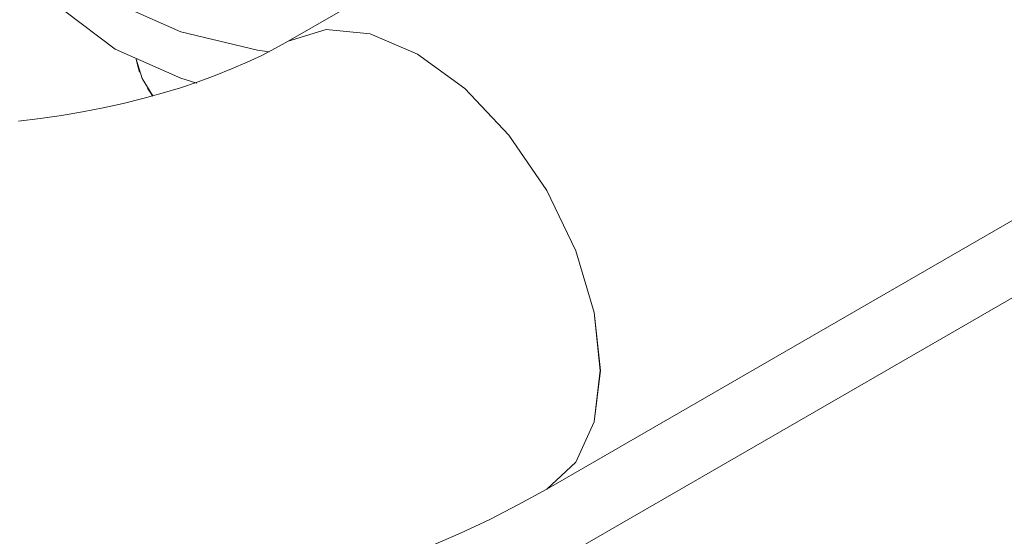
# Model space of a CAD drawing. Header units: metres. Extents: x -54598 to 1827199, y -329446 to -256744.
# Tile 334 of 474: x 204027 to 204547, y -282651 to -282378. Entities that reach past the tile are written whole.
import ezdxf

# ---------------------------------------------------------------- set-up
doc = ezdxf.new("R2010")
doc.units = ezdxf.units.M
doc.layers.add('P-PIPE', color=7, linetype='Continuous', lineweight=20)

# ---------------------------------------------------------------- blocks, each defined once
blk = doc.blocks.new('ADSK_СтальСварка_Переход_ГОСТ173781 - Исполнение 2-V51-AKS11')
at = {"layer": 'P-PIPE', "color": 1}
blk.add_line((-19676.06, 12288.14), (-19673.18, 12283.99), dxfattribs=at)
blk.add_polyline3d([(-19682.05, 12303.49, 0), (-19681.22, 12299.72, 0), (-19680.19, 12296.51, 0)], dxfattribs=at)
blk = doc.blocks.new('VM_Фланец_ГОСТ 332591 - VM_Фланец_ГОСТ 33259-2015 2-V57-AKS11')
at = {"layer": 'P-PIPE'}
blk.add_line((-19742.12, 12401.63), (-19742.12, 12377.13), dxfattribs=at)
for points in [[(-19411.12, 12422.62, 0), (-19412.83, 12426.66, 0), (-19417.13, 12434.53, 0)], [(-19741.88, 12406.74, 0), (-19742.12, 12401.63, 0), (-19736.41, 12376.6, 0), (-19719.68, 12353.27, 0), (-19693.06, 12333.24, 0), (-19658.37, 12317.88, 0), (-19617.97, 12308.21, 0), (-19611.89, 12307.35, 0)], [(-19649.98, 12290.77, 0), (-19658.37, 12293.38, 0), (-19693.06, 12308.75, 0), (-19719.68, 12328.78, 0), (-19736.41, 12352.1, 0), (-19742.12, 12377.13, 0)]]:
    blk.add_polyline3d(points, dxfattribs=at)
blk = doc.blocks.new('ADSK_СтальСварка_Отвод_ГОСТ17375-2001 - Исполнение 2-V109-AKS11')
at = {"layer": 'P-PIPE', "color": 5}
for points in [[(-19601.73, 12312.92, 0), (-19581.74, 12319.09, 0), (-19558.46, 12316.79, 0), (-19533.48, 12306.16, 0), (-19508.49, 12287.94, 0), (-19485.22, 12263.37, 0), (-19465.23, 12234.12, 0), (-19449.89, 12202.18, 0), (-19440.24, 12169.73, 0), (-19436.96, 12138.99, 0)], [(-19601.73, 12312.92, 0), (-19608.49, 12309.17, 0), (-19615.74, 12305.46, 0), (-19623.46, 12301.82, 0), (-19631.63, 12298.27, 0), (-19640.23, 12294.83, 0), (-19649.24, 12291.53, 0), (-19658.62, 12288.39, 0), (-19668.36, 12285.43, 0), (-19678.43, 12282.65, 0), (-19688.8, 12280.08, 0), (-19699.44, 12277.73, 0), (-19710.33, 12275.61, 0), (-19721.44, 12273.73, 0), (-19732.74, 12272.09, 0), (-19744.21, 12270.72, 0)], [(-19436.96, 12138.99, 0), (-19440.24, 12112.04, 0), (-19449.89, 12090.73, 0), (-19465.23, 12076.5, 0)], [(-19465.23, 12076.5, 0), (-19480.09, 12068.25, 0), (-19495.29, 12060.47, 0), (-19510.79, 12053.15, 0), (-19526.58, 12046.29, 0)]]:
    blk.add_polyline3d(points, dxfattribs=at)
blk = doc.blocks.new('fasdfsf')
at = {"layer": 'P-PIPE', "color": 5}
for p, q in [((439935.2, 104058.58), (439217.83, 103644.4)), ((439354.33, 103407.97), (440071.7, 103822.15)), ((436956.57, 101982.8), (439682.8, 103556.79))]:
    blk.add_line(p, q, dxfattribs=at)
for points in [[(439286.08, 103637.64, 0), (439261.1, 103648.26, 0), (439237.82, 103650.57, 0), (439217.83, 103644.4, 0)], [(439382.6, 103470.46, 0), (439379.31, 103501.2, 0), (439369.67, 103533.65, 0), (439354.33, 103565.59, 0), (439334.34, 103594.84, 0), (439311.06, 103619.42, 0), (439286.08, 103637.64, 0)], [(439354.33, 103407.97, 0), (439369.67, 103422.2, 0), (439379.31, 103443.51, 0), (439382.6, 103470.46, 0)]]:
    blk.add_polyline3d(points, dxfattribs=at)
at = {"layer": 'P-PIPE', "color": 1}
blk.add_polyline3d([(439146.37, 103615.5, 0), (439140.72, 103624.72, 0), (439137.52, 103634.91, 0)], dxfattribs=at)
at = {"layer": 'P-PIPE'}
blk.add_blockref('VM_Фланец_ГОСТ 332591 - VM_Фланец_ГОСТ 33259-2015 2-V57-AKS11', (458819.55, 91331.47), dxfattribs=at)
at = {"layer": 'P-PIPE', "color": 5}
blk.add_blockref('ADSK_СтальСварка_Отвод_ГОСТ17375-2001 - Исполнение 2-V109-AKS11', (458819.55, 91331.47), dxfattribs=at)
at = {"layer": 'P-PIPE', "color": 1}
blk.add_blockref('ADSK_СтальСварка_Переход_ГОСТ173781 - Исполнение 2-V51-AKS11', (458819.55, 91331.47), dxfattribs=at)

msp = doc.modelspace()

# ---------------------------------------------------------------- block references
at = {"color": 5, "lineweight": 30}
msp.add_blockref('fasdfsf', (-235048.77, -386034.09), dxfattribs=at)

doc.saveas('drawing.dxf')
